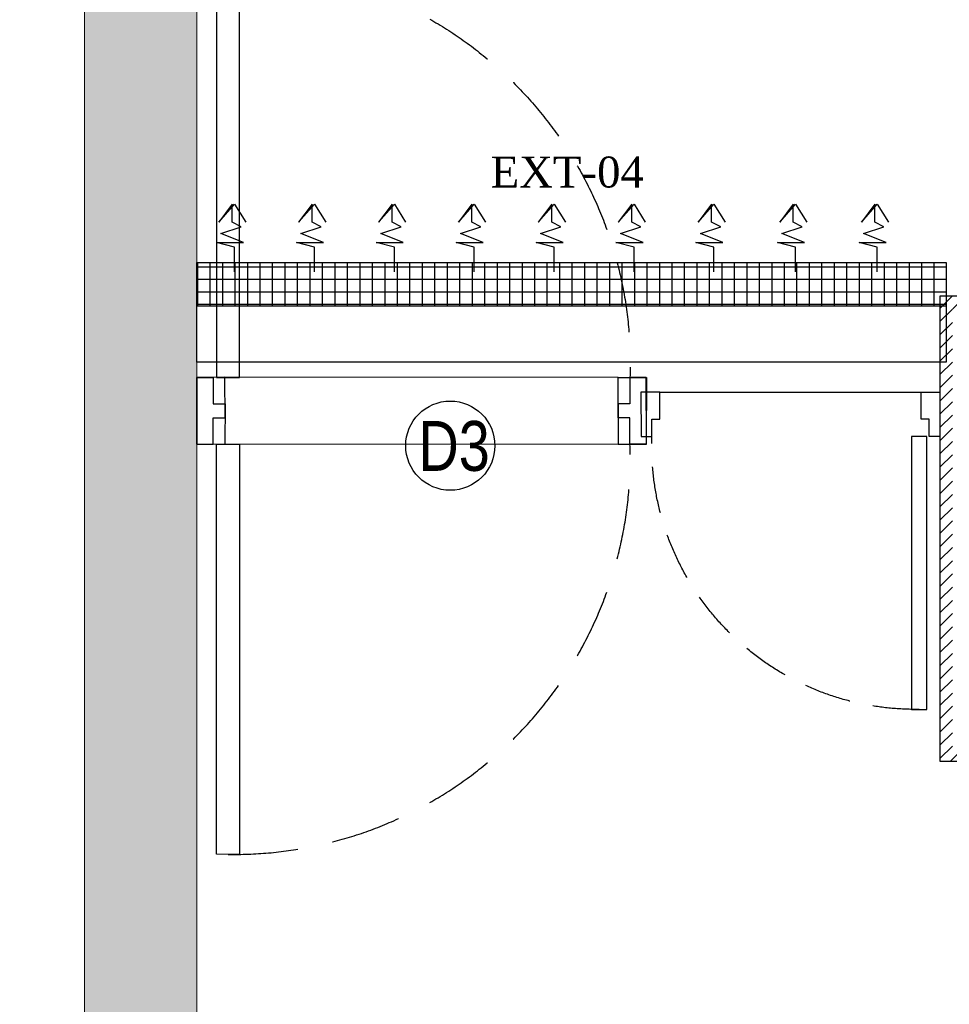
# Model space of a CAD drawing. Extents: x 3940905 to 4145695, y 925352 to 1109797.
# Tile 903 of 1056: x 4059669 to 4061530, y 1093983 to 1095954. Entities that reach past the tile are written whole.
import ezdxf

# ---------------------------------------------------------------- set-up
doc = ezdxf.new("R2010")
doc.units = 0
doc.header["$LTSCALE"] = 750
doc.header["$MEASUREMENT"] = 0
doc.linetypes.add('DASHED2', pattern=[0.375, 0.25, -0.125])
doc.layers.get('0').update_dxf_attribs({"linetype": 'CONTINUOUS', "lineweight": 0})
for name, color, linetype, lineweight in [('CIVIL WALLS', 7, 'CONTINUOUS', 30), ('CKD Dimensions', 7, 'CONTINUOUS', 0), ('CKD Equipments', 252, 'CONTINUOUS', 0), ('HATCH', 7, 'CONTINUOUS', 0), ('wall', 7, 'CONTINUOUS', 25)]:
    doc.layers.add(name, color=color, linetype=linetype, lineweight=lineweight)
for name, color, linetype in [('DOOR', 44, 'CONTINUOUS'), ('EQUIPMENT', 6, 'CONTINUOUS'), ('PDF_A - TEXT', 7, 'CONTINUOUS'), ('S-Hatch_8', 7, 'CONTINUOUS')]:
    doc.layers.add(name, color=color, linetype=linetype)
doc.styles.add('ARA-30', font='arial.ttf', dxfattribs={"width": 0.8, "height": 150})
doc.styles.add('CKD_Dimension Text', font='BOOKOS.TTF')

# ---------------------------------------------------------------- blocks, each defined once
blk = doc.blocks.new('EDFDSCX')
blk.add_line((498130.4, -854141.4, 0), (498655.5, -854140.9, 0))
at = {"layer": 'DOOR', "elevation": 0}
for points in [[(498666.1, -853504), (498666.6, -854051.5), (498635.9, -854051.6), (498635.4, -853504)], [(498092.9, -854052.1), (498114.7, -854052.1), (498114.7, -854087.2), (498130.4, -854087.2), (498130.4, -854141.4), (498092.9, -854141.4)], [(498692.9, -854051.5), (498671, -854051.5), (498671.1, -854086.7), (498655.4, -854086.7), (498655.5, -854140.9), (498693, -854140.8)]]:
    blk.add_lwpolyline(points, close=True, dxfattribs=at)
at = {"layer": 'DOOR', "color": 8, "linetype": 'DASHED2', "ltscale": 0.5}
blk.add_arc((498643.6, -854033.2, 0), 529.3, 89.2264, 182.0402, dxfattribs=at)
blk = doc.blocks.new('G$C140E06CC')
at = {"layer": 'EQUIPMENT'}
h = blk.add_hatch(dxfattribs=at)
h.set_pattern_fill('NET', color=8, scale=200, angle=180, style=0)
h.set_pattern_definition([(180, (-3968324.673, -1023390.404), (-1e-14, -25), []), (270, (-3968324.673, -1023390.404), (25, -1e-14), [])])
h.paths.add_polyline_path([(0, 200), (1500.3, 200), (1500.3, 112.5), (0, 112.5)])
at = {"layer": 'EQUIPMENT', "color": 8}
for points in [[(75.3, 181.1), (75.3, 230.7), (39.1, 239.7), (93.3, 239.7), (48.1, 257.7), (88.8, 271.3), (70.7, 280.3), (70.7, 316.4), (43.6, 280.3), (75.3, 316.4), (97.8, 280.3)], [(235.3, 181.1), (235.3, 230.7), (199.1, 239.7), (253.3, 239.7), (208.1, 257.7), (248.8, 271.3), (230.7, 280.3), (230.7, 316.4), (203.6, 280.3), (235.3, 316.4), (257.8, 280.3)], [(395.3, 181.1), (395.3, 230.7), (359.1, 239.7), (413.3, 239.7), (368.1, 257.7), (408.8, 271.3), (390.7, 280.3), (390.7, 316.4), (363.6, 280.3), (395.3, 316.4), (417.8, 280.3)], [(555.3, 181.1), (555.3, 230.7), (519.1, 239.7), (573.3, 239.7), (528.1, 257.7), (568.8, 271.3), (550.7, 280.3), (550.7, 316.4), (523.6, 280.3), (555.3, 316.4), (577.8, 280.3)], [(715.3, 181.1), (715.3, 230.7), (679.1, 239.7), (733.3, 239.7), (688.1, 257.7), (728.8, 271.3), (710.7, 280.3), (710.7, 316.4), (683.6, 280.3), (715.3, 316.4), (737.8, 280.3)], [(875.3, 181.1), (875.3, 230.7), (839.1, 239.7), (893.3, 239.7), (848.1, 257.7), (888.8, 271.3), (870.7, 280.3), (870.7, 316.4), (843.6, 280.3), (875.3, 316.4), (897.8, 280.3)], [(1035.3, 181.1), (1035.3, 230.7), (999.1, 239.7), (1053.3, 239.7), (1008.1, 257.7), (1048.8, 271.3), (1030.7, 280.3), (1030.7, 316.4), (1003.6, 280.3), (1035.3, 316.4), (1057.8, 280.3)], [(1198.7, 181.1), (1198.7, 230.7), (1162.6, 239.7), (1216.8, 239.7), (1171.6, 257.7), (1212.3, 271.3), (1194.2, 280.3), (1194.2, 316.4), (1167.1, 280.3), (1198.7, 316.4), (1221.3, 280.3)], [(1362.2, 181.1), (1362.2, 230.7), (1326, 239.7), (1380.3, 239.7), (1335.1, 257.7), (1375.7, 271.3), (1357.7, 280.3), (1357.7, 316.4), (1330.6, 280.3), (1362.2, 316.4), (1384.8, 280.3)]]:
    blk.add_lwpolyline(points, dxfattribs=at)
at = {"layer": 'EQUIPMENT'}
for points in [[(0, 200), (1500.3, 200), (1500.3, 112.5), (0, 112.5)], [(0, 0), (0, 200), (1500.3, 200), (1500.3, 0)]]:
    blk.add_lwpolyline(points, close=True, dxfattribs=at)
blk = doc.blocks.new('G$C03FE16A0')
at = {"layer": 'CKD Equipments', "ltscale": 0.25}
blk.add_blockref('G$C140E06CC', (0, 0), dxfattribs=at)

msp = doc.modelspace()

# ---------------------------------------------------------------- hatches: boundary and pattern name
at = {"layer": 'HATCH'}
h = msp.add_hatch(color=8, dxfattribs=at)
h.dxf.hatch_style = 1
h.paths.add_polyline_path([(4072393.8, 1102144.6), (4059798.8, 1102144.6), (4059798.8, 1088099.6), (4059668.8, 1088099.6), (4059668.8, 1074136.6), (4059831.8, 1074136.6), (4059831.8, 1067612.6), (4060288.8, 1067612.6), (4060288.8, 1072186.6), (4060288.8, 1074299.6), (4059898.8, 1074299.6), (4059898.8, 1087869.6), (4060023.8, 1087869.6), (4060023.8, 1101914.6), (4072393.8, 1101914.6)])
at = {"layer": 'S-Hatch_8'}
h = msp.add_hatch(dxfattribs=at)
h.set_pattern_fill('ANSI31', color=6, scale=150)
h.set_pattern_definition([(45, (84350.27, 54122.346), (-13.25825215, 13.25825215), [])])
h.paths.add_polyline_path([(4061661.7, 1095375.7), (4061536.7, 1095375.7), (4061536.7, 1094494.4), (4061661.7, 1094494.4)], flags=16)
h.paths.add_polyline_path([(4061686.7, 1095400.7), (4061511.7, 1095400.7), (4061511.7, 1094469.4), (4061686.7, 1094469.4)])
h.paths.add_polyline_path([(4064787.8, 1097155.7), (4064787.8, 1097030.6), (4061661.7, 1097030.7), (4061661.7, 1096324.6), (4061536.7, 1096324.6), (4061536.7, 1097155.7)], flags=16)
h.paths.add_polyline_path([(4068087.6, 1096425.1), (4069738.9, 1096425.2), (4069738.9, 1096300.2), (4068087.6, 1096300.1)], flags=17)
h.paths.add_polyline_path([(4068087.6, 1096450.1), (4069763.9, 1096450.2), (4069763.9, 1096275.2), (4068087.6, 1096275.1)])
h.paths.add_polyline_path([(4069613.9, 1095094.9), (4069613.9, 1095525.1), (4069738.9, 1095525.1), (4069738.9, 1095094.9), (4070763.9, 1095094.9), (4070763.9, 1094969.8), (4068387.8, 1094969.7), (4068387.8, 1095094.8)], flags=16)
h.paths.add_polyline_path([(4069588.9, 1095119.8), (4069588.9, 1095525.1), (4069763.9, 1095525.1), (4069763.9, 1095119.8), (4070788.9, 1095119.8), (4070788.9, 1094944.8), (4068387.8, 1094944.8), (4068387.8, 1095119.8)])
h.paths.add_polyline_path([(4073578.6, 1095580.3), (4073577, 1097855.8), (4073466.1, 1097855.6), (4073466.1, 1096830.6), (4072138.9, 1096830.6), (4072138.9, 1097914.6), (4072013.9, 1097914.6), (4072013.9, 1094667.5), (4072138.9, 1094667.5), (4072138.9, 1096705.6), (4073466.1, 1096705.6), (4073466.1, 1095705.1), (4072938.9, 1095705.1), (4072938.9, 1095580.1)], flags=17)
h.paths.add_polyline_path([(4073577, 1097880.6), (4073441.1, 1097880.6), (4073441.1, 1096855.6), (4072163.9, 1096855.6), (4072163.9, 1097939.6), (4071988.9, 1097939.6), (4071988.9, 1094642.5), (4072163.9, 1094642.5), (4072163.9, 1096680.6), (4073441.1, 1096680.6), (4073441.1, 1095730.1), (4072913.9, 1095730.1), (4072913.9, 1095555.1), (4073578.6, 1095555.5)])
h.paths.add_polyline_path([(4072138.9, 1098928.4), (4072505.5, 1098928.4), (4072505.5, 1099053.4), (4072015.4, 1099053.4), (4072015.4, 1098714.6), (4072138.9, 1098714.6)], flags=16)
h.paths.add_polyline_path([(4072163.9, 1098903.4), (4072505.5, 1098903.4), (4072505.5, 1099078.4), (4071988.9, 1099078.4), (4071988.9, 1098689.6), (4072163.9, 1098689.6)])
h.paths.add_polyline_path([(4070133.4, 1098928.4), (4070133.4, 1101889.6), (4070258.4, 1101889.6), (4070258.4, 1099053.4), (4071063.1, 1099053.4), (4071063.1, 1098928.4)], flags=16)
h.paths.add_polyline_path([(4070108.4, 1098903.4), (4070108.4, 1101914.6), (4070283.4, 1101914.6), (4070283.4, 1099078.4), (4071088.1, 1099078.4), (4071088.1, 1098903.4)])
h.paths.add_polyline_path([(4064308.8, 1097180.7), (4064308.8, 1097155.7), (4064188.8, 1097155.7), (4064188.8, 1097180.7), (4061511.7, 1097180.7), (4061511.7, 1096299.6), (4061686.7, 1096299.6), (4061686.7, 1097005.7), (4064787.8, 1097005.1), (4064787.8, 1097180.7)])

# ---------------------------------------------------------------- linework, layer by layer
at = {"layer": 'CIVIL WALLS', "color": 6}
msp.add_lwpolyline([(4061686.7, 1095400.7), (4061511.7, 1095400.7), (4061511.7, 1094469.4), (4061686.7, 1094469.4)], close=True, dxfattribs=at)
at = {"layer": 'DOOR'}
msp.add_circle((4060531, 1095101.4, 0), 89.3, dxfattribs=at)
at = {"layer": 'wall', "lineweight": 0, "ltscale": 2}
msp.add_lwpolyline([(4072393.8, 1102144.6), (4059798.8, 1102144.6), (4059798.8, 1088099.6), (4059668.8, 1088099.6), (4059668.8, 1074136.6), (4059831.8, 1074136.6), (4059831.8, 1067612.6), (4060288.8, 1067612.6), (4060288.8, 1074299.6), (4059898.8, 1074299.6), (4059898.8, 1087869.6), (4060023.8, 1087869.6), (4060023.8, 1101914.6), (4072393.8, 1101914.6)], close=True, dxfattribs=at)

# ---------------------------------------------------------------- block references
at = {"layer": 'CKD Dimensions', "lineweight": 0}
msp.add_blockref('G$C03FE16A0', (4060023.7, 1095268.5), dxfattribs=at)
at = {"layer": 'DOOR'}
for p, xscale, yscale, zscale, rotation in [((4806701.7, 2376917.7, 0), -1.499832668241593, 1.499832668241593, 1.499832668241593, 0.05714005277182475), ((4806701.7, -186575.4, 0), 1.499832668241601, 1.499832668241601, 1.499832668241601, 179.9428599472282), ((3564876.8, 242641.5, 0), -0.9975772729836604, 0.9975772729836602, 0.9975772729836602, 180.0571400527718)]:
    msp.add_blockref('EDFDSCX', p, dxfattribs=dict(at, xscale=xscale, yscale=yscale, zscale=zscale, rotation=rotation))

# ---------------------------------------------------------------- texts
at = {"layer": 'DOOR', "insert": (4060467.3, 1095150.9, 0), "char_height": 100, "attachment_point": 1, "style": 'ARA-30'}
msp.add_mtext_dynamic_manual_height_columns('D3', width=198, gutter_width=750, heights=[0], dxfattribs=at)
at = {"layer": 'PDF_A - TEXT', "insert": (4060372.8, 1095680.3), "char_height": 61.963, "width": 784.973, "attachment_point": 1, "style": 'CKD_Dimension Text'}
msp.add_mtext('\\pxqc;EXT-04', dxfattribs=at)

doc.saveas('drawing.dxf')
